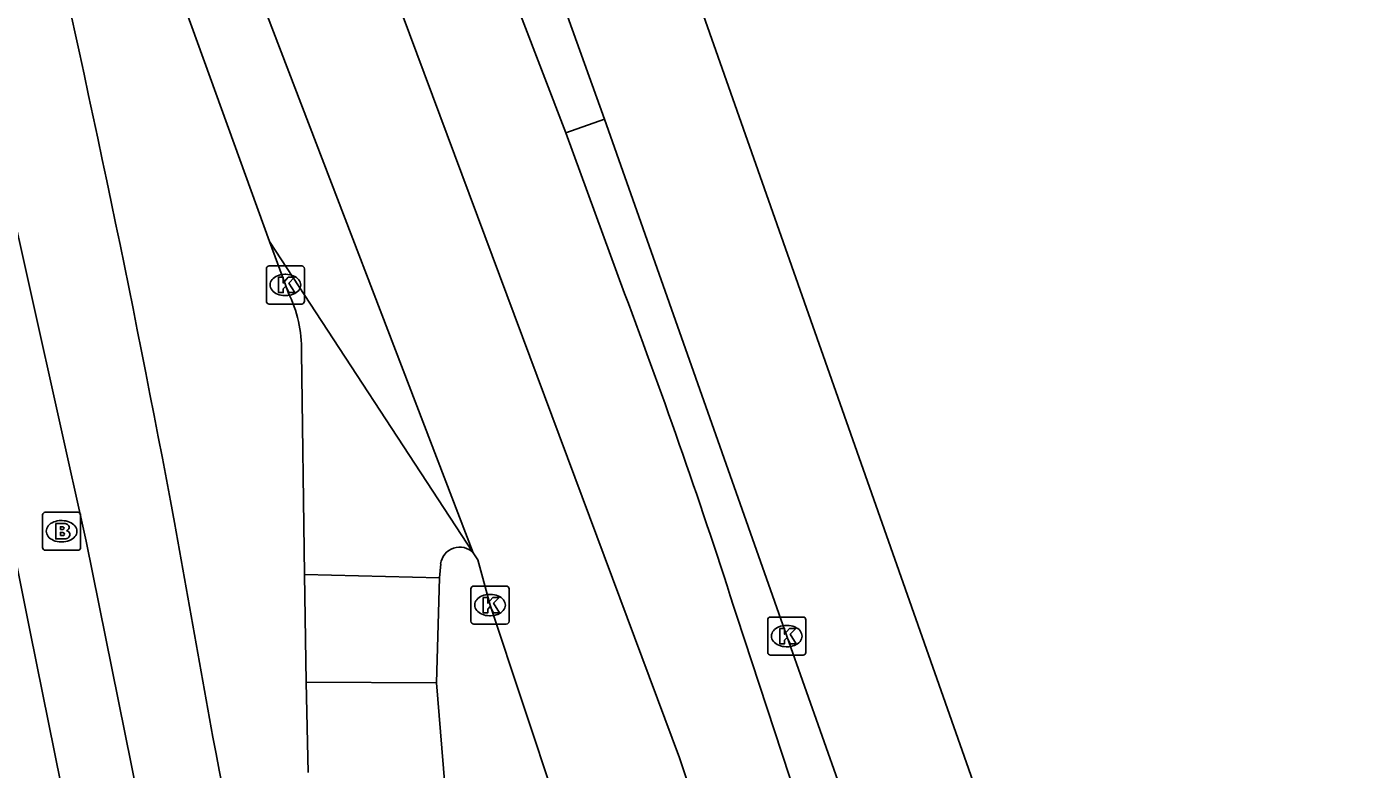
# Model space of a CAD drawing. Extents: x 161402 to 161933, y 381650 to 382313.
# Drawn here: x 161897.66 to 161932.93, y 382185.37 to 382204.85 of the extents above; entities that cross this region are included whole.
import ezdxf

# ---------------------------------------------------------------- set-up
doc = ezdxf.new("R2010")
doc.units = 0
for name, color, linetype in [('IMGEO_Berm_open', 7, 'Continuous'), ('IMGEO_Brandkraan', 7, 'Continuous'), ('IMGEO_Fietspad_gesloten', 7, 'Continuous'), ('IMGEO_Kolk', 7, 'Continuous'), ('IMGEO_OVBaan_gesloten', 7, 'Continuous'), ('IMGEO_Rijbaan_lokaal_gesloten', 7, 'Continuous'), ('IMGEO_Rijbaan_lokaal_open', 7, 'Continuous'), ('IMGEO_Voetpad_open', 7, 'Continuous')]:
    doc.layers.add(name, color=color, linetype=linetype)

msp = doc.modelspace()

# ---------------------------------------------------------------- linework, layer by layer
at = {"layer": 'IMGEO_Berm_open'}
msp.add_lwpolyline([(161911.801, 382202.065), (161912.81, 382202.422)], dxfattribs=at)
at = {"layer": 'IMGEO_Brandkraan'}
for p, q in [((161898.065, 382191.188), (161898.065, 382192.04)), ((161898.14, 382192.114), (161898.992, 382192.114)), ((161898.553, 382191.894), (161898.578, 382191.894)), ((161899.066, 382192.04), (161899.066, 382191.188)), ((161898.992, 382191.114), (161898.14, 382191.114)), ((161898.576, 382191.334), (161898.551, 382191.334))]:
    msp.add_line(p, q, dxfattribs=at)
for points in [[(161898.065, 382191.188), (161898.065, 382192.04)], [(161898.14, 382192.114), (161898.992, 382192.114)], [(161898.413, 382191.814), (161898.413, 382191.414), (161898.626, 382191.414)], [(161898.644, 382191.814), (161898.413, 382191.814)], [(161899.066, 382192.04), (161899.066, 382191.188)], [(161898.592, 382191.733), (161898.538, 382191.733), (161898.538, 382191.657)], [(161898.538, 382191.657), (161898.591, 382191.657)], [(161898.6, 382191.581), (161898.538, 382191.581), (161898.538, 382191.5)], [(161898.538, 382191.5), (161898.6, 382191.5)], [(161898.992, 382191.114), (161898.14, 382191.114)]]:
    msp.add_lwpolyline(points, dxfattribs=at)
for centre, radius, start, end in [((161898.142, 382192.038), 0.0765, 91.552, 178.448), ((161898.142, 382192.038), 0.0765, 91.552, 178.448), ((161898.648, 382191.669), 0.145, 59.4692, 91.5367), ((161898.99, 382192.038), 0.0765, 1.552, 88.448), ((161898.99, 382192.038), 0.0765, 1.552, 88.448), ((161898.593, 382191.695), 0.0379, 267.8285, 90.9355), ((161898.601, 382191.54), 0.0404, 269.8759, 90.5077), ((161898.673, 382191.716), 0.0922, 285.5137, 58.1501), ((161898.678, 382191.524), 0.105, 301.3115, 78.989), ((161898.142, 382191.19), 0.0765, 181.552, 268.448), ((161898.142, 382191.19), 0.0765, 181.552, 268.448), ((161898.632, 382191.665), 0.251, 268.6676, 293.5347), ((161898.99, 382191.19), 0.0765, 271.552, 358.448), ((161898.99, 382191.19), 0.0765, 271.552, 358.448)]:
    msp.add_arc(centre, radius, start, end, dxfattribs=at)
for centre, major_axis, ratio, start_param, end_param in [((161898.552, 382191.614), (-0.387, 0.002), 0.722429, 4.712389, 7.853982), ((161898.577, 382191.614), (-0.39, 0.002), 0.717154, 1.570796, 4.712389)]:
    msp.add_ellipse(centre, major_axis=major_axis, ratio=ratio, start_param=start_param, end_param=end_param, dxfattribs=at)
at = {"layer": 'IMGEO_Fietspad_gesloten'}
for points in [[(161900.401, 382185.463), (161899.211, 382191.357), (161896.365, 382204.086)], [(161901.529, 382191.847), (161902.54, 382186.211)]]:
    msp.add_lwpolyline(points, dxfattribs=at)
for centre, radius, start, end in [((161497.818, 382116.484), 410.685, 10.57403, 13.12418), ((161985.386, 382201.211), 84.193, 190.26291, 199.89544), ((161978.47, 382200.939), 79.588, 191.21265, 201.30121)]:
    msp.add_arc(centre, radius, start, end, dxfattribs=at)
at = {"layer": 'IMGEO_Kolk'}
for p, q in [((161904.015, 382198.576), (161904.867, 382198.576)), ((161903.94, 382197.65), (161903.94, 382198.502)), ((161904.428, 382198.356), (161904.453, 382198.356)), ((161904.941, 382198.502), (161904.941, 382197.65)), ((161904.867, 382197.576), (161904.015, 382197.576)), ((161904.451, 382197.796), (161904.426, 382197.796)), ((161909.31, 382189.25), (161909.31, 382190.102)), ((161909.385, 382190.176), (161910.237, 382190.176)), ((161910.311, 382190.102), (161910.311, 382189.25)), ((161909.798, 382189.956), (161909.823, 382189.956)), ((161909.821, 382189.396), (161909.796, 382189.396)), ((161917.172, 382189.362), (161918.024, 382189.362)), ((161910.237, 382189.176), (161909.385, 382189.176)), ((161917.097, 382188.436), (161917.097, 382189.288)), ((161917.585, 382189.142), (161917.61, 382189.142)), ((161918.098, 382189.288), (161918.098, 382188.436)), ((161918.024, 382188.362), (161917.172, 382188.362)), ((161917.608, 382188.582), (161917.583, 382188.582))]:
    msp.add_line(p, q, dxfattribs=at)
for points in [[(161904.015, 382198.576), (161904.867, 382198.576)], [(161903.94, 382197.65), (161903.94, 382198.502)], [(161904.261, 382198.276), (161904.384, 382198.276), (161904.384, 382198.125), (161904.514, 382198.276), (161904.678, 382198.276), (161904.532, 382198.125), (161904.685, 382197.876), (161904.533, 382197.876), (161904.448, 382198.04), (161904.384, 382197.973), (161904.384, 382197.876), (161904.261, 382197.876), (161904.261, 382198.276)], [(161904.941, 382198.502), (161904.941, 382197.65)], [(161904.867, 382197.576), (161904.015, 382197.576)], [(161909.31, 382189.25), (161909.31, 382190.102)], [(161909.385, 382190.176), (161910.237, 382190.176)], [(161910.311, 382190.102), (161910.311, 382189.25)], [(161909.631, 382189.876), (161909.754, 382189.876), (161909.754, 382189.725), (161909.884, 382189.876), (161910.048, 382189.876), (161909.902, 382189.725), (161910.055, 382189.476), (161909.903, 382189.476), (161909.818, 382189.64), (161909.754, 382189.573), (161909.754, 382189.476), (161909.631, 382189.476), (161909.631, 382189.876)], [(161917.172, 382189.362), (161918.024, 382189.362)], [(161910.237, 382189.176), (161909.385, 382189.176)], [(161917.097, 382188.436), (161917.097, 382189.288)], [(161917.418, 382189.062), (161917.541, 382189.062), (161917.541, 382188.911), (161917.671, 382189.062), (161917.835, 382189.062), (161917.689, 382188.911), (161917.842, 382188.662), (161917.69, 382188.662), (161917.605, 382188.826), (161917.541, 382188.759), (161917.541, 382188.662), (161917.418, 382188.662), (161917.418, 382189.062)], [(161918.098, 382189.288), (161918.098, 382188.436)], [(161918.024, 382188.362), (161917.172, 382188.362)]]:
    msp.add_lwpolyline(points, dxfattribs=at)
for centre, start, end in [((161904.017, 382198.5), 91.552, 178.448), ((161904.017, 382198.5), 91.552, 178.448), ((161904.865, 382198.5), 1.552, 88.448), ((161904.865, 382198.5), 1.552, 88.448), ((161904.017, 382197.652), 181.552, 268.448), ((161904.017, 382197.652), 181.552, 268.448), ((161904.865, 382197.652), 271.552, 358.448), ((161904.865, 382197.652), 271.552, 358.448), ((161909.387, 382190.1), 91.552, 178.448), ((161909.387, 382190.1), 91.552, 178.448), ((161910.235, 382190.1), 1.552, 88.448), ((161910.235, 382190.1), 1.552, 88.448), ((161917.174, 382189.286), 91.552, 178.448), ((161917.174, 382189.286), 91.552, 178.448), ((161918.022, 382189.286), 1.552, 88.448), ((161918.022, 382189.286), 1.552, 88.448), ((161909.387, 382189.252), 181.552, 268.448), ((161909.387, 382189.252), 181.552, 268.448), ((161910.235, 382189.252), 271.552, 358.448), ((161910.235, 382189.252), 271.552, 358.448), ((161917.174, 382188.438), 181.552, 268.448), ((161917.174, 382188.438), 181.552, 268.448), ((161918.022, 382188.438), 271.552, 358.448), ((161918.022, 382188.438), 271.552, 358.448)]:
    msp.add_arc(centre, 0.0765, start, end, dxfattribs=at)
for centre, major_axis, ratio, start_param, end_param in [((161904.427, 382198.076), (-0.387, 0.002), 0.722429, 4.712389, 7.853982), ((161904.452, 382198.076), (-0.39, 0.002), 0.717154, 1.570796, 4.712389), ((161909.797, 382189.676), (-0.387, 0.002), 0.722429, 4.712389, 7.853982), ((161909.822, 382189.676), (-0.39, 0.002), 0.717154, 1.570796, 4.712389), ((161917.584, 382188.862), (-0.387, 0.002), 0.722429, 4.712389, 7.853982), ((161917.609, 382188.862), (-0.39, 0.002), 0.717154, 1.570796, 4.712389)]:
    msp.add_ellipse(centre, major_axis=major_axis, ratio=ratio, start_param=start_param, end_param=end_param, dxfattribs=at)
at = {"layer": 'IMGEO_OVBaan_gesloten'}
for points in [[(161883.94, 382296.053), (161887.492, 382285.515), (161891.555, 382273.464), (161899.181, 382251.493), (161905.587, 382233.642), (161913.746, 382209.878), (161922.363, 382185.389), (161928.921, 382166.622), (161929.639, 382164.026), (161931.896, 382155.865), (161931.923, 382155.731), (161932.527, 382152.775), (161932.932, 382150.79)], [(161888.071, 382272.654), (161889.299, 382269.086), (161892.612, 382259.478), (161895.968, 382250), (161905.286, 382223.681), (161911.442, 382206.261), (161912.81, 382202.422)], [(161912.81, 382202.422), (161917.599, 382188.862), (161924.092, 382170.494), (161924.471, 382169.334)]]:
    msp.add_lwpolyline(points, dxfattribs=at)
at = {"layer": 'IMGEO_Rijbaan_lokaal_gesloten'}
for points in [[(161926.032, 382143.324), (161923.698, 382154.142), (161918.698, 382173.962), (161914.783, 382185.665), (161890.773, 382250.034), (161885.821, 382262.869), (161874.965, 382293.393)], [(161886.158, 382251.579), (161909.37, 382191.051)], [(161904.023, 382199.219), (161895.714, 382222.171), (161895.637, 382222.394), (161891.864, 382234.033), (161886.671, 382250), (161886.158, 382251.579)], [(161911.801, 382202.065), (161909.467, 382208.151), (161904.013, 382222.118)], [(161913.342, 382197.848), (161911.801, 382202.065)], [(161909.37, 382191.051), (161904.023, 382199.219)], [(161909.37, 382191.051), (161909.49, 382190.867), (161909.812, 382189.677), (161915.006, 382174.034), (161915.06, 382173.83), (161917.891, 382164.229)], [(161920.635, 382176.149), (161916.288, 382189.385)]]:
    msp.add_lwpolyline(points, dxfattribs=at)
msp.add_arc((161748.765, 382135.814), 175.88, 17.73342, 20.65296, dxfattribs=at)
at = {"layer": 'IMGEO_Rijbaan_lokaal_open'}
for points in [[(161904.513, 382197.875), (161904.442, 382198.077), (161904.023, 382199.219)], [(161904.938, 382190.481), (161904.86, 382196.324)], [(161908.515, 382190.757), (161908.488, 382190.395)], [(161904.988, 382187.654), (161904.938, 382190.481)], [(161904.938, 382190.481), (161908.488, 382190.395)], [(161908.488, 382190.395), (161908.405, 382187.639)], [(161905.035, 382185.281), (161904.988, 382187.654)], [(161908.405, 382187.639), (161904.988, 382187.654)], [(161908.405, 382187.639), (161908.727, 382183.675), (161908.762, 382183.554)]]:
    msp.add_lwpolyline(points, dxfattribs=at)
for centre, radius, start, end in [((161901.649, 382196.42), 3.212, 358.2888, 26.9331), ((161909.016, 382190.69), 0.506, 45.5984, 172.3537)]:
    msp.add_arc(centre, radius, start, end, dxfattribs=at)
at = {"layer": 'IMGEO_Voetpad_open'}
msp.add_lwpolyline([(161894.976, 382201.576), (161896.935, 382192.948), (161897.738, 382188.971), (161898.544, 382184.995)], dxfattribs=at)

doc.saveas('drawing.dxf')
